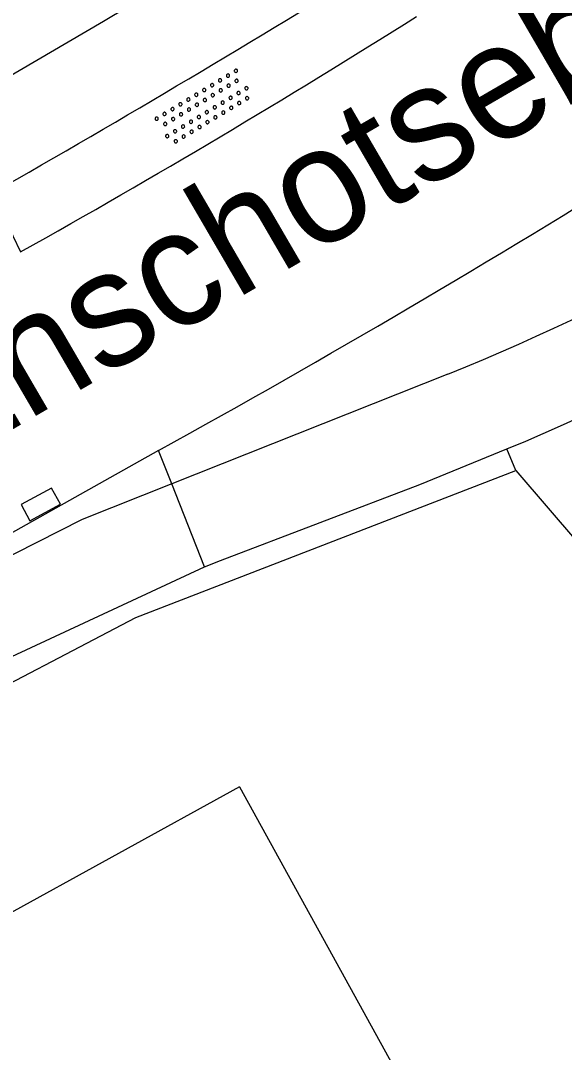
# Model space of a CAD drawing. Extents: x 135999 to 138000, y 396000 to 398501.
# Drawn here: x 137062.3 to 137074.05, y 398438.79 to 398461.09 of the extents above; entities that cross this region are included whole.
import ezdxf

# ---------------------------------------------------------------- set-up
doc = ezdxf.new("R2010")
doc.units = 0
for name, color, linetype in [('gg-afsc-erfafscheiding', 7, 'Continuous'), ('gg-anno-openbare ruimte label', 7, 'Continuous'), ('gg-bbg-gedigitaliseerde bebouwing', 7, 'Continuous'), ('gg-bbg-hoofdgebouw', 7, 'Continuous'), ('gg-knt-verharding', 7, 'Continuous'), ('gt-symb-kolk', 7, 'Continuous'), ('gt-symb-overige verharding', 7, 'Continuous')]:
    doc.layers.add(name, color=color, linetype=linetype)

# ---------------------------------------------------------------- blocks, each defined once
blk = doc.blocks.new('gt0-OVH')
at = {"layer": 'gt-symb-overige verharding'}
for points in [[(-0.972, 0.298), (-0.967, 0.308), (-0.965, 0.319), (-0.966, 0.33), (-0.971, 0.34), (-0.978, 0.348), (-0.988, 0.353), (-0.999, 0.355), (-1.01, 0.354), (-1.02, 0.349), (-1.028, 0.342), (-1.033, 0.332), (-1.035, 0.321), (-1.034, 0.31), (-1.029, 0.3), (-1.022, 0.292), (-1.012, 0.287), (-1.001, 0.285), (-0.99, 0.286), (-0.98, 0.291)], [(-0.772, 0.298), (-0.767, 0.308), (-0.765, 0.319), (-0.766, 0.33), (-0.771, 0.34), (-0.778, 0.348), (-0.788, 0.353), (-0.799, 0.355), (-0.81, 0.354), (-0.82, 0.349), (-0.828, 0.342), (-0.833, 0.332), (-0.835, 0.321), (-0.834, 0.31), (-0.829, 0.3), (-0.822, 0.292), (-0.812, 0.287), (-0.801, 0.285), (-0.79, 0.286), (-0.78, 0.291)], [(-0.572, 0.298), (-0.567, 0.308), (-0.565, 0.319), (-0.566, 0.33), (-0.571, 0.34), (-0.578, 0.348), (-0.588, 0.353), (-0.599, 0.355), (-0.61, 0.354), (-0.62, 0.349), (-0.628, 0.342), (-0.633, 0.332), (-0.635, 0.321), (-0.634, 0.31), (-0.629, 0.3), (-0.622, 0.292), (-0.612, 0.287), (-0.601, 0.285), (-0.59, 0.286), (-0.58, 0.291)], [(-0.372, 0.298), (-0.367, 0.308), (-0.365, 0.319), (-0.366, 0.33), (-0.371, 0.34), (-0.378, 0.348), (-0.388, 0.353), (-0.399, 0.355), (-0.41, 0.354), (-0.42, 0.349), (-0.428, 0.342), (-0.433, 0.332), (-0.435, 0.321), (-0.434, 0.31), (-0.429, 0.3), (-0.422, 0.292), (-0.412, 0.287), (-0.401, 0.285), (-0.39, 0.286), (-0.38, 0.291)], [(-0.172, 0.298), (-0.167, 0.308), (-0.165, 0.319), (-0.166, 0.33), (-0.171, 0.34), (-0.178, 0.348), (-0.188, 0.353), (-0.199, 0.355), (-0.21, 0.354), (-0.22, 0.349), (-0.228, 0.342), (-0.233, 0.332), (-0.235, 0.321), (-0.234, 0.31), (-0.229, 0.3), (-0.222, 0.292), (-0.212, 0.287), (-0.201, 0.285), (-0.19, 0.286), (-0.18, 0.291)], [(0.028, 0.298), (0.033, 0.308), (0.035, 0.319), (0.034, 0.33), (0.029, 0.34), (0.022, 0.348), (0.012, 0.353), (0.001, 0.355), (-0.01, 0.354), (-0.02, 0.349), (-0.028, 0.342), (-0.033, 0.332), (-0.035, 0.321), (-0.034, 0.31), (-0.029, 0.3), (-0.022, 0.292), (-0.012, 0.287), (-0.001, 0.285), (0.01, 0.286), (0.02, 0.291)], [(0.228, 0.298), (0.233, 0.308), (0.235, 0.319), (0.234, 0.33), (0.229, 0.34), (0.222, 0.348), (0.212, 0.353), (0.201, 0.355), (0.19, 0.354), (0.18, 0.349), (0.172, 0.342), (0.167, 0.332), (0.165, 0.321), (0.166, 0.31), (0.171, 0.3), (0.178, 0.292), (0.188, 0.287), (0.199, 0.285), (0.21, 0.286), (0.22, 0.291)], [(0.428, 0.298), (0.433, 0.308), (0.435, 0.319), (0.434, 0.33), (0.429, 0.34), (0.422, 0.348), (0.412, 0.353), (0.401, 0.355), (0.39, 0.354), (0.38, 0.349), (0.372, 0.342), (0.367, 0.332), (0.365, 0.321), (0.366, 0.31), (0.371, 0.3), (0.378, 0.292), (0.388, 0.287), (0.399, 0.285), (0.41, 0.286), (0.42, 0.291)], [(0.628, 0.298), (0.633, 0.308), (0.635, 0.319), (0.634, 0.33), (0.629, 0.34), (0.622, 0.348), (0.612, 0.353), (0.601, 0.355), (0.59, 0.354), (0.58, 0.349), (0.572, 0.342), (0.567, 0.332), (0.565, 0.321), (0.566, 0.31), (0.571, 0.3), (0.578, 0.292), (0.588, 0.287), (0.599, 0.285), (0.61, 0.286), (0.62, 0.291)], [(0.828, 0.298), (0.833, 0.308), (0.835, 0.319), (0.834, 0.33), (0.829, 0.34), (0.822, 0.348), (0.812, 0.353), (0.801, 0.355), (0.79, 0.354), (0.78, 0.349), (0.772, 0.342), (0.767, 0.332), (0.765, 0.321), (0.766, 0.31), (0.771, 0.3), (0.778, 0.292), (0.788, 0.287), (0.799, 0.285), (0.81, 0.286), (0.82, 0.291)], [(1.028, 0.298), (1.033, 0.308), (1.035, 0.319), (1.034, 0.33), (1.029, 0.34), (1.022, 0.348), (1.012, 0.353), (1.001, 0.355), (0.99, 0.354), (0.98, 0.349), (0.972, 0.342), (0.967, 0.332), (0.965, 0.321), (0.966, 0.31), (0.971, 0.3), (0.978, 0.292), (0.988, 0.287), (0.999, 0.285), (1.01, 0.286), (1.02, 0.291)], [(-0.872, 0.106), (-0.867, 0.116), (-0.865, 0.126), (-0.866, 0.137), (-0.871, 0.147), (-0.878, 0.156), (-0.888, 0.161), (-0.899, 0.163), (-0.91, 0.162), (-0.92, 0.157), (-0.928, 0.15), (-0.933, 0.14), (-0.935, 0.129), (-0.934, 0.118), (-0.929, 0.108), (-0.922, 0.1), (-0.912, 0.095), (-0.901, 0.092), (-0.89, 0.094), (-0.88, 0.098)], [(-0.672, 0.106), (-0.667, 0.116), (-0.665, 0.126), (-0.666, 0.137), (-0.671, 0.147), (-0.678, 0.156), (-0.688, 0.161), (-0.699, 0.163), (-0.71, 0.162), (-0.72, 0.157), (-0.728, 0.15), (-0.733, 0.14), (-0.735, 0.129), (-0.734, 0.118), (-0.729, 0.108), (-0.722, 0.1), (-0.712, 0.095), (-0.701, 0.092), (-0.69, 0.094), (-0.68, 0.098)], [(-0.472, 0.106), (-0.467, 0.116), (-0.465, 0.126), (-0.466, 0.137), (-0.471, 0.147), (-0.478, 0.156), (-0.488, 0.161), (-0.499, 0.163), (-0.51, 0.162), (-0.52, 0.157), (-0.528, 0.15), (-0.533, 0.14), (-0.535, 0.129), (-0.534, 0.118), (-0.529, 0.108), (-0.522, 0.1), (-0.512, 0.095), (-0.501, 0.092), (-0.49, 0.094), (-0.48, 0.098)], [(-0.272, 0.106), (-0.267, 0.116), (-0.265, 0.126), (-0.266, 0.137), (-0.271, 0.147), (-0.278, 0.156), (-0.288, 0.161), (-0.299, 0.163), (-0.31, 0.162), (-0.32, 0.157), (-0.328, 0.15), (-0.333, 0.14), (-0.335, 0.129), (-0.334, 0.118), (-0.329, 0.108), (-0.322, 0.1), (-0.312, 0.095), (-0.301, 0.092), (-0.29, 0.094), (-0.28, 0.098)], [(-0.072, 0.106), (-0.067, 0.116), (-0.065, 0.126), (-0.066, 0.137), (-0.071, 0.147), (-0.078, 0.156), (-0.088, 0.161), (-0.099, 0.163), (-0.11, 0.162), (-0.12, 0.157), (-0.128, 0.15), (-0.133, 0.14), (-0.135, 0.129), (-0.134, 0.118), (-0.129, 0.108), (-0.122, 0.1), (-0.112, 0.095), (-0.101, 0.092), (-0.09, 0.094), (-0.08, 0.098)], [(0.128, 0.106), (0.133, 0.116), (0.135, 0.126), (0.134, 0.137), (0.129, 0.147), (0.122, 0.156), (0.112, 0.161), (0.101, 0.163), (0.09, 0.162), (0.08, 0.157), (0.072, 0.15), (0.067, 0.14), (0.065, 0.129), (0.066, 0.118), (0.071, 0.108), (0.078, 0.1), (0.088, 0.095), (0.099, 0.092), (0.11, 0.094), (0.12, 0.098)], [(0.328, 0.106), (0.333, 0.116), (0.335, 0.126), (0.334, 0.137), (0.329, 0.147), (0.322, 0.156), (0.312, 0.161), (0.301, 0.163), (0.29, 0.162), (0.28, 0.157), (0.272, 0.15), (0.267, 0.14), (0.265, 0.129), (0.266, 0.118), (0.271, 0.108), (0.278, 0.1), (0.288, 0.095), (0.299, 0.092), (0.31, 0.094), (0.32, 0.098)], [(0.528, 0.106), (0.533, 0.116), (0.535, 0.126), (0.534, 0.137), (0.529, 0.147), (0.522, 0.156), (0.512, 0.161), (0.501, 0.163), (0.49, 0.162), (0.48, 0.157), (0.472, 0.15), (0.467, 0.14), (0.465, 0.129), (0.466, 0.118), (0.471, 0.108), (0.478, 0.1), (0.488, 0.095), (0.499, 0.092), (0.51, 0.094), (0.52, 0.098)], [(0.728, 0.106), (0.733, 0.116), (0.735, 0.126), (0.734, 0.137), (0.729, 0.147), (0.722, 0.156), (0.712, 0.161), (0.701, 0.163), (0.69, 0.162), (0.68, 0.157), (0.672, 0.15), (0.667, 0.14), (0.665, 0.129), (0.666, 0.118), (0.671, 0.108), (0.678, 0.1), (0.688, 0.095), (0.699, 0.092), (0.71, 0.094), (0.72, 0.098)], [(0.928, 0.106), (0.933, 0.116), (0.935, 0.126), (0.934, 0.137), (0.929, 0.147), (0.922, 0.156), (0.912, 0.161), (0.901, 0.163), (0.89, 0.162), (0.88, 0.157), (0.872, 0.15), (0.867, 0.14), (0.865, 0.129), (0.866, 0.118), (0.871, 0.108), (0.878, 0.1), (0.888, 0.095), (0.899, 0.092), (0.91, 0.094), (0.92, 0.098)], [(-0.972, -0.142), (-0.967, -0.132), (-0.965, -0.121), (-0.966, -0.11), (-0.971, -0.1), (-0.978, -0.092), (-0.988, -0.087), (-0.999, -0.085), (-1.01, -0.086), (-1.02, -0.091), (-1.028, -0.098), (-1.033, -0.108), (-1.035, -0.119), (-1.034, -0.13), (-1.029, -0.14), (-1.022, -0.148), (-1.012, -0.153), (-1.001, -0.155), (-0.99, -0.154), (-0.98, -0.149)], [(-0.772, -0.142), (-0.767, -0.132), (-0.765, -0.121), (-0.766, -0.11), (-0.771, -0.1), (-0.778, -0.092), (-0.788, -0.087), (-0.799, -0.085), (-0.81, -0.086), (-0.82, -0.091), (-0.828, -0.098), (-0.833, -0.108), (-0.835, -0.119), (-0.834, -0.13), (-0.829, -0.14), (-0.822, -0.148), (-0.812, -0.153), (-0.801, -0.155), (-0.79, -0.154), (-0.78, -0.149)], [(-0.572, -0.142), (-0.567, -0.132), (-0.565, -0.121), (-0.566, -0.11), (-0.571, -0.1), (-0.578, -0.092), (-0.588, -0.087), (-0.599, -0.085), (-0.61, -0.086), (-0.62, -0.091), (-0.628, -0.098), (-0.633, -0.108), (-0.635, -0.119), (-0.634, -0.13), (-0.629, -0.14), (-0.622, -0.148), (-0.612, -0.153), (-0.601, -0.155), (-0.59, -0.154), (-0.58, -0.149)], [(-0.372, -0.142), (-0.367, -0.132), (-0.365, -0.121), (-0.366, -0.11), (-0.371, -0.1), (-0.378, -0.092), (-0.388, -0.087), (-0.399, -0.085), (-0.41, -0.086), (-0.42, -0.091), (-0.428, -0.098), (-0.433, -0.108), (-0.435, -0.119), (-0.434, -0.13), (-0.429, -0.14), (-0.422, -0.148), (-0.412, -0.153), (-0.401, -0.155), (-0.39, -0.154), (-0.38, -0.149)], [(-0.172, -0.142), (-0.167, -0.132), (-0.165, -0.121), (-0.166, -0.11), (-0.171, -0.1), (-0.178, -0.092), (-0.188, -0.087), (-0.199, -0.085), (-0.21, -0.086), (-0.22, -0.091), (-0.228, -0.098), (-0.233, -0.108), (-0.235, -0.119), (-0.234, -0.13), (-0.229, -0.14), (-0.222, -0.148), (-0.212, -0.153), (-0.201, -0.155), (-0.19, -0.154), (-0.18, -0.149)], [(0.028, -0.142), (0.033, -0.132), (0.035, -0.121), (0.034, -0.11), (0.029, -0.1), (0.022, -0.092), (0.012, -0.087), (0.001, -0.085), (-0.01, -0.086), (-0.02, -0.091), (-0.028, -0.098), (-0.033, -0.108), (-0.035, -0.119), (-0.034, -0.13), (-0.029, -0.14), (-0.022, -0.148), (-0.012, -0.153), (-0.001, -0.155), (0.01, -0.154), (0.02, -0.149)], [(0.228, -0.142), (0.233, -0.132), (0.235, -0.121), (0.234, -0.11), (0.229, -0.1), (0.222, -0.092), (0.212, -0.087), (0.201, -0.085), (0.19, -0.086), (0.18, -0.091), (0.172, -0.098), (0.167, -0.108), (0.165, -0.119), (0.166, -0.13), (0.171, -0.14), (0.178, -0.148), (0.188, -0.153), (0.199, -0.155), (0.21, -0.154), (0.22, -0.149)], [(0.428, -0.142), (0.433, -0.132), (0.435, -0.121), (0.434, -0.11), (0.429, -0.1), (0.422, -0.092), (0.412, -0.087), (0.401, -0.085), (0.39, -0.086), (0.38, -0.091), (0.372, -0.098), (0.367, -0.108), (0.365, -0.119), (0.366, -0.13), (0.371, -0.14), (0.378, -0.148), (0.388, -0.153), (0.399, -0.155), (0.41, -0.154), (0.42, -0.149)], [(0.628, -0.142), (0.633, -0.132), (0.635, -0.121), (0.634, -0.11), (0.629, -0.1), (0.622, -0.092), (0.612, -0.087), (0.601, -0.085), (0.59, -0.086), (0.58, -0.091), (0.572, -0.098), (0.567, -0.108), (0.565, -0.119), (0.566, -0.13), (0.571, -0.14), (0.578, -0.148), (0.588, -0.153), (0.599, -0.155), (0.61, -0.154), (0.62, -0.149)], [(0.828, -0.142), (0.833, -0.132), (0.835, -0.121), (0.834, -0.11), (0.829, -0.1), (0.822, -0.092), (0.812, -0.087), (0.801, -0.085), (0.79, -0.086), (0.78, -0.091), (0.772, -0.098), (0.767, -0.108), (0.765, -0.119), (0.766, -0.13), (0.771, -0.14), (0.778, -0.148), (0.788, -0.153), (0.799, -0.155), (0.81, -0.154), (0.82, -0.149)], [(1.028, -0.142), (1.033, -0.132), (1.035, -0.121), (1.034, -0.11), (1.029, -0.1), (1.022, -0.092), (1.012, -0.087), (1.001, -0.085), (0.99, -0.086), (0.98, -0.091), (0.972, -0.098), (0.967, -0.108), (0.965, -0.119), (0.966, -0.13), (0.971, -0.14), (0.978, -0.148), (0.988, -0.153), (0.999, -0.155), (1.01, -0.154), (1.02, -0.149)], [(-0.872, -0.334), (-0.867, -0.324), (-0.865, -0.314), (-0.866, -0.303), (-0.871, -0.293), (-0.878, -0.284), (-0.888, -0.279), (-0.899, -0.277), (-0.91, -0.278), (-0.92, -0.283), (-0.928, -0.29), (-0.933, -0.3), (-0.935, -0.311), (-0.934, -0.322), (-0.929, -0.332), (-0.922, -0.34), (-0.912, -0.345), (-0.901, -0.348), (-0.89, -0.346), (-0.88, -0.342)], [(-0.672, -0.334), (-0.667, -0.324), (-0.665, -0.314), (-0.666, -0.303), (-0.671, -0.293), (-0.678, -0.284), (-0.688, -0.279), (-0.699, -0.277), (-0.71, -0.278), (-0.72, -0.283), (-0.728, -0.29), (-0.733, -0.3), (-0.735, -0.311), (-0.734, -0.322), (-0.729, -0.332), (-0.722, -0.34), (-0.712, -0.345), (-0.701, -0.348), (-0.69, -0.346), (-0.68, -0.342)], [(-0.472, -0.334), (-0.467, -0.324), (-0.465, -0.314), (-0.466, -0.303), (-0.471, -0.293), (-0.478, -0.284), (-0.488, -0.279), (-0.499, -0.277), (-0.51, -0.278), (-0.52, -0.283), (-0.528, -0.29), (-0.533, -0.3), (-0.535, -0.311), (-0.534, -0.322), (-0.529, -0.332), (-0.522, -0.34), (-0.512, -0.345), (-0.501, -0.348), (-0.49, -0.346), (-0.48, -0.342)], [(-0.272, -0.334), (-0.267, -0.324), (-0.265, -0.314), (-0.266, -0.303), (-0.271, -0.293), (-0.278, -0.284), (-0.288, -0.279), (-0.299, -0.277), (-0.31, -0.278), (-0.32, -0.283), (-0.328, -0.29), (-0.333, -0.3), (-0.335, -0.311), (-0.334, -0.322), (-0.329, -0.332), (-0.322, -0.34), (-0.312, -0.345), (-0.301, -0.348), (-0.29, -0.346), (-0.28, -0.342)], [(-0.072, -0.334), (-0.067, -0.324), (-0.065, -0.314), (-0.066, -0.303), (-0.071, -0.293), (-0.078, -0.284), (-0.088, -0.279), (-0.099, -0.277), (-0.11, -0.278), (-0.12, -0.283), (-0.128, -0.29), (-0.133, -0.3), (-0.135, -0.311), (-0.134, -0.322), (-0.129, -0.332), (-0.122, -0.34), (-0.112, -0.345), (-0.101, -0.348), (-0.09, -0.346), (-0.08, -0.342)], [(0.128, -0.334), (0.133, -0.324), (0.135, -0.314), (0.134, -0.303), (0.129, -0.293), (0.122, -0.284), (0.112, -0.279), (0.101, -0.277), (0.09, -0.278), (0.08, -0.283), (0.072, -0.29), (0.067, -0.3), (0.065, -0.311), (0.066, -0.322), (0.071, -0.332), (0.078, -0.34), (0.088, -0.345), (0.099, -0.348), (0.11, -0.346), (0.12, -0.342)], [(0.328, -0.334), (0.333, -0.324), (0.335, -0.314), (0.334, -0.303), (0.329, -0.293), (0.322, -0.284), (0.312, -0.279), (0.301, -0.277), (0.29, -0.278), (0.28, -0.283), (0.272, -0.29), (0.267, -0.3), (0.265, -0.311), (0.266, -0.322), (0.271, -0.332), (0.278, -0.34), (0.288, -0.345), (0.299, -0.348), (0.31, -0.346), (0.32, -0.342)], [(0.528, -0.334), (0.533, -0.324), (0.535, -0.314), (0.534, -0.303), (0.529, -0.293), (0.522, -0.284), (0.512, -0.279), (0.501, -0.277), (0.49, -0.278), (0.48, -0.283), (0.472, -0.29), (0.467, -0.3), (0.465, -0.311), (0.466, -0.322), (0.471, -0.332), (0.478, -0.34), (0.488, -0.345), (0.499, -0.348), (0.51, -0.346), (0.52, -0.342)], [(0.728, -0.334), (0.733, -0.324), (0.735, -0.314), (0.734, -0.303), (0.729, -0.293), (0.722, -0.284), (0.712, -0.279), (0.701, -0.277), (0.69, -0.278), (0.68, -0.283), (0.672, -0.29), (0.667, -0.3), (0.665, -0.311), (0.666, -0.322), (0.671, -0.332), (0.678, -0.34), (0.688, -0.345), (0.699, -0.348), (0.71, -0.346), (0.72, -0.342)], [(0.928, -0.334), (0.933, -0.324), (0.935, -0.314), (0.934, -0.303), (0.929, -0.293), (0.922, -0.284), (0.912, -0.279), (0.901, -0.277), (0.89, -0.278), (0.88, -0.283), (0.872, -0.29), (0.867, -0.3), (0.865, -0.311), (0.866, -0.322), (0.871, -0.332), (0.878, -0.34), (0.888, -0.345), (0.899, -0.348), (0.91, -0.346), (0.92, -0.342)]]:
    blk.add_lwpolyline(points, close=True, dxfattribs=at)
blk = doc.blocks.new('gt0-KOLK')
at = {"layer": 'gt-symb-kolk'}
blk.add_lwpolyline([(0, 0), (0.375, 0), (0.375, 0.4), (-0.375, 0.4), (-0.375, 0), (0, 0)], dxfattribs=at)

msp = doc.modelspace()

# ---------------------------------------------------------------- linework, layer by layer
at = {"layer": 'gg-afsc-erfafscheiding'}
for points in [[(137072.995, 398451.371), (137075.664, 398448.267), (137091.52, 398459.307)], [(137060.686, 398446.043), (137064.79, 398448.194), (137072.995, 398451.371)]]:
    msp.add_lwpolyline(points, dxfattribs=at)
at = {"layer": 'gg-bbg-gedigitaliseerde bebouwing'}
msp.add_lwpolyline([(137067.03, 398444.53), (137071.778, 398435.9), (137071.585, 398435.794), (137075.692, 398428.329), (137071.925, 398426.256), (137068.038, 398433.32)], dxfattribs=at)
at = {"layer": 'gg-bbg-hoofdgebouw'}
msp.add_line((137067.03, 398444.53), (137047.8, 398433.95), dxfattribs=at)
at = {"layer": 'gg-knt-verharding'}
for p, q in [((137061.688, 398457.364), (137062.303, 398456.095)), ((137071.531, 398453.45), (137065.566, 398451.08)), ((137072.804, 398451.839), (137073.211, 398452.005)), ((137065.566, 398451.08), (137065.28, 398451.802)), ((137072.995, 398451.371), (137072.804, 398451.839)), ((137066.273, 398449.291), (137065.566, 398451.08)), ((137060.415, 398446.561), (137066.273, 398449.291)), ((137066.273, 398449.291), (137066.622, 398449.422))]:
    msp.add_line(p, q, dxfattribs=at)
for points in [[(137066.273, 398462.383), (137064.089, 398461.077), (137061.89, 398459.788)], [(137065.28, 398451.802), (137061.021, 398449.408), (137056.72, 398447.09)], [(137066.622, 398449.422), (137070.923, 398451.071), (137072.804, 398451.839)], [(137065.566, 398451.08), (137063.63, 398450.31), (137056.83, 398446.86)]]:
    msp.add_lwpolyline(points, dxfattribs=at)
for centre, radius, start, end in [((136957.023, 398648.006), 224.088, 298.888, 305.25168), ((136927.126, 398693.316), 271.625, 299.69579, 301.77004), ((136967.872, 398624.43), 193.013, 299.291, 302.24551), ((137050.181, 398505.766), 56.504, 292.2, 305.6801), ((137049.675, 398506.408), 59.276, 293.39478, 306.02852)]:
    msp.add_arc(centre, radius, start, end, dxfattribs=at)

# ---------------------------------------------------------------- block references
at = {"layer": 'gt-symb-kolk', "rotation": 28.48700713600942}
msp.add_blockref('gt0-KOLK', (137062.833, 398450.461), dxfattribs=at)
at = {"layer": 'gt-symb-overige verharding', "rotation": 31.13079914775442}
msp.add_blockref('gt0-OVH', (137066.262, 398459.218), dxfattribs=at)

# ---------------------------------------------------------------- texts
at = {"layer": 'gg-anno-openbare ruimte label'}
msp.add_text('Enschotsebaan', height=2.5, rotation=30.2, dxfattribs=at).set_placement((137060.507, 398451.313))

doc.saveas('drawing.dxf')
